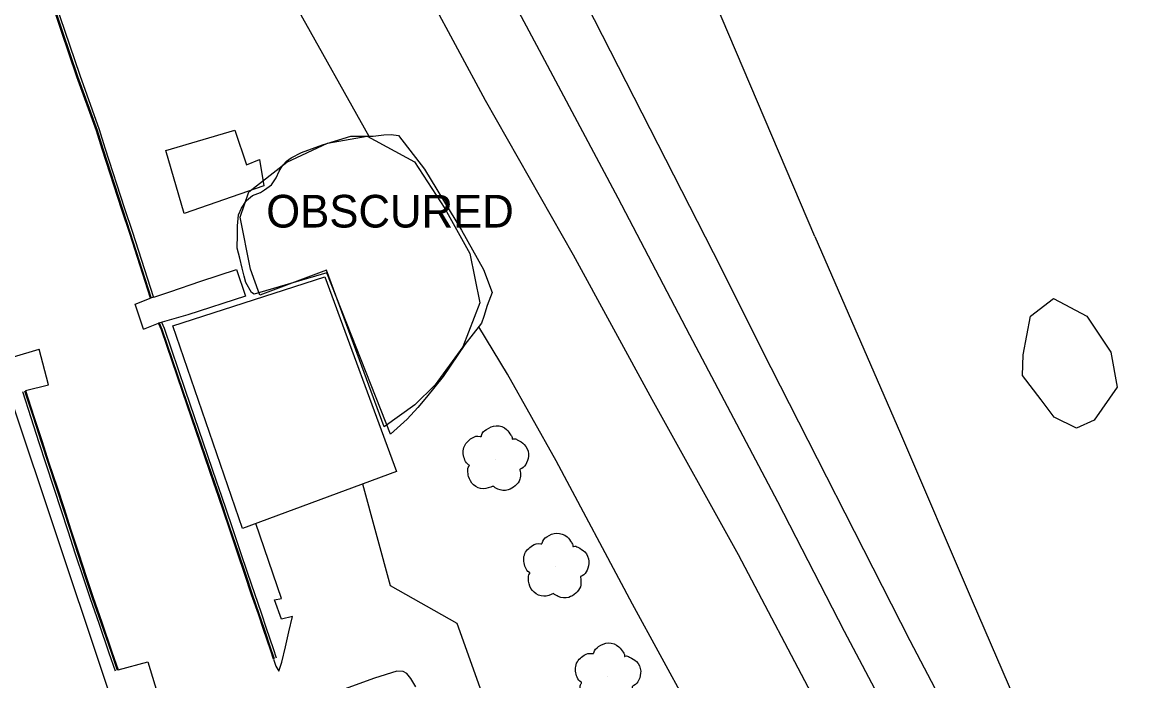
# Model space of a CAD drawing. Extents: x 368532 to 392481, y 10654822 to 10676899.
# Drawn here: x 378057 to 378226.5, y 10661882.8 to 10661983.6 of the extents above; entities that cross this region are included whole.
import ezdxf

# ---------------------------------------------------------------- set-up
doc = ezdxf.new("R2010")
doc.units = 0
for name, color, linetype in [('p_dtm obscured area', 7, 'Continuous'), ('p_dtm sidewalk', 7, 'Continuous'), ('p_railroad rr control', 7, 'Continuous'), ('p_road dirt road', 7, 'Continuous'), ('p_road general road feature', 7, 'Continuous'), ('p_structure building', 7, 'Continuous'), ('p_structure fence', 7, 'Continuous'), ('p_structure unidentified', 7, 'Continuous'), ('p_veg tree', 7, 'Continuous'), ('p_veg woods', 7, 'Continuous')]:
    doc.layers.add(name, color=color, linetype=linetype)

msp = doc.modelspace()

# ---------------------------------------------------------------- linework, layer by layer
at = {"layer": 'p_dtm obscured area'}
msp.add_lwpolyline([(378114.59, 10661966.24), (378118.55, 10661961.12), (378124.24, 10661951.77), (378127.62, 10661945.75), (378128.94, 10661942.23), (378128.19, 10661940.25), (378127.65, 10661938.54), (378127.31, 10661937.5), (378124.77, 10661934.26), (378121.42, 10661929.34), (378118.88, 10661926.19), (378117.55, 10661924.6), (378115.91, 10661922.8), (378113.39, 10661920.55), (378103.63, 10661945.25), (378092.52, 10661941.95), (378092.1, 10661942.23), (378091.24, 10661943.75), (378090.96, 10661944.71), (378090.67, 10661945.93), (378090.33, 10661947.46), (378089.92, 10661949.01), (378089.93, 10661951.08), (378089.95, 10661952.43), (378090.12, 10661954.09), (378090.57, 10661955.11), (378091.31, 10661956.29), (378092.24, 10661957.06), (378093.45, 10661957.54), (378094.09, 10661957.93), (378095.17, 10661958.73), (378095.85, 10661959.8), (378096.34, 10661960.78), (378096.87, 10661961.71), (378097.43, 10661962.34), (378098.16, 10661962.84), (378099.77, 10661963.66), (378102.97, 10661964.81), (378107.28, 10661966.14), (378109.34, 10661966.17), (378110.74, 10661966.15), (378112.36, 10661966.37), (378113.49, 10661966.43)], close=True, dxfattribs=at)
at = {"layer": 'p_dtm sidewalk'}
for p, q in [((378084.34, 10661943.94), (378089.82, 10661945.73)), ((378089.82, 10661945.73), (378091.17, 10661941.68)), ((378079.6, 10661942.34), (378084.34, 10661943.94)), ((378077.16, 10661941.52), (378079.6, 10661942.34)), ((378076.78, 10661941.4), (378076.64, 10661941.34)), ((378077.11, 10661941.5), (378076.78, 10661941.4)), ((378077.16, 10661941.52), (378077.11, 10661941.5)), ((378091.17, 10661941.68), (378082.34, 10661938.81)), ((378082.34, 10661938.81), (378078.41, 10661937.7)), ((378078.07, 10661937.6), (378077.87, 10661937.53)), ((378078.41, 10661937.7), (378078.07, 10661937.6))]:
    msp.add_line(p, q, dxfattribs=at)
at = {"layer": 'p_railroad rr control'}
for points in [[(378178.34, 10661950.78), (378160.75, 10661992.11), (378138.23, 10662044.44), (378120.54, 10662085.17), (378104.72, 10662121.83)], [(378080.77, 10662109.69), (378098.07, 10662075.3), (378119.19, 10662033.81), (378140.9, 10661991.17), (378162.75, 10661948.37), (378170.23, 10661933.48)], [(378178.34, 10661950.78), (378191.43, 10661920.61), (378202.41, 10661895), (378214.53, 10661866.9), (378227.06, 10661838.09), (378241.7, 10661804.03), (378250.06, 10661784.3), (378261.04, 10661759.22), (378271.72, 10661733.43)], [(378396.77, 10661445.07), (378380.11, 10661483.72), (378366.42, 10661516.07), (378352.16, 10661548.63), (378341.38, 10661573.39), (378329.69, 10661600.35), (378327.66, 10661605.36), (378310.38, 10661645.28), (378297.51, 10661675.14), (378281.09, 10661712.37), (378271.72, 10661733.43), (378251.42, 10661775.47), (378234.51, 10661809.47), (378214.12, 10661848.42), (378192.9, 10661888.86), (378170.23, 10661933.48)]]:
    msp.add_lwpolyline(points, dxfattribs=at)
at = {"layer": 'p_road dirt road'}
for p, q in [((378136.19, 10661979.26), (378122.94, 10662004.04)), ((378117.29, 10661991.3), (378127.88, 10661971.69)), ((378148.23, 10661956.66), (378136.19, 10661979.26)), ((378127.88, 10661971.69), (378141.32, 10661947.97)), ((378159.2, 10661935.7), (378148.23, 10661956.66)), ((378141.32, 10661947.97), (378153.38, 10661925.89)), ((378172.65, 10661910.14), (378159.2, 10661935.7)), ((378153.38, 10661925.89), (378166.57, 10661902.11)), ((378182.86, 10661890.3), (378172.65, 10661910.14)), ((378166.57, 10661902.11), (378178.99, 10661878.59)), ((378193.35, 10661870.57), (378182.86, 10661890.3))]:
    msp.add_line(p, q, dxfattribs=at)
at = {"layer": 'p_road general road feature'}
for p, q in [((378063.04, 10661982.18), (378059.62, 10661992.38)), ((378063.18, 10661982.23), (378059.76, 10661992.43)), ((378063.51, 10661982.34), (378060.09, 10661992.54)), ((378065.38, 10661975.27), (378063.04, 10661982.18)), ((378065.52, 10661975.32), (378063.18, 10661982.23)), ((378065.85, 10661975.44), (378063.51, 10661982.34)), ((378068.38, 10661966.97), (378065.38, 10661975.27)), ((378068.52, 10661967.02), (378065.52, 10661975.32)), ((378068.85, 10661967.13), (378065.85, 10661975.44)), ((378069.24, 10661964.19), (378068.38, 10661966.97)), ((378069.38, 10661964.24), (378068.52, 10661967.02)), ((378069.72, 10661964.34), (378068.85, 10661967.13)), ((378072.24, 10661954.86), (378069.24, 10661964.19)), ((378072.38, 10661954.91), (378069.38, 10661964.24)), ((378072.71, 10661955.02), (378069.72, 10661964.34)), ((378073.46, 10661951.25), (378072.24, 10661954.86)), ((378073.6, 10661951.3), (378072.38, 10661954.91)), ((378073.93, 10661951.41), (378072.71, 10661955.02)), ((378076.64, 10661941.34), (378073.46, 10661951.25)), ((378076.76, 10661941.45), (378073.6, 10661951.3)), ((378077.09, 10661941.56), (378073.93, 10661951.41)), ((378074.28, 10661940.43), (378076.49, 10661941.29)), ((378075.59, 10661936.6), (378074.28, 10661940.43)), ((378076.49, 10661941.29), (378076.64, 10661941.34)), ((378075.59, 10661936.6), (378077.87, 10661937.53)), ((378078.3, 10661936.51), (378077.87, 10661937.53)), ((378078.44, 10661936.56), (378078.03, 10661937.54)), ((378078.77, 10661936.69), (378078.37, 10661937.63)), ((378081.52, 10661927.05), (378078.3, 10661936.51)), ((378081.66, 10661927.1), (378078.44, 10661936.56)), ((378081.99, 10661927.21), (378078.77, 10661936.69)), ((378055.69, 10661932.36), (378059.6, 10661933.53)), ((378061.01, 10661928.07), (378059.6, 10661933.53)), ((378057.03, 10661927.04), (378058.32, 10661923.06)), ((378057.37, 10661927.15), (378058.66, 10661923.17)), ((378057.51, 10661927.19), (378061.01, 10661928.07)), ((378057.51, 10661927.19), (378058.8, 10661923.22)), ((378086.34, 10661913.04), (378081.52, 10661927.05)), ((378086.48, 10661913.09), (378081.66, 10661927.1)), ((378086.81, 10661913.2), (378081.99, 10661927.21)), ((378058.32, 10661923.06), (378059.57, 10661919.25)), ((378058.66, 10661923.17), (378059.91, 10661919.35)), ((378058.8, 10661923.22), (378060.05, 10661919.4)), ((378059.57, 10661919.25), (378060.62, 10661915.98)), ((378059.91, 10661919.35), (378060.96, 10661916.09)), ((378060.05, 10661919.4), (378061.1, 10661916.14)), ((378060.62, 10661915.98), (378061.85, 10661912.26)), ((378060.96, 10661916.09), (378062.19, 10661912.37)), ((378061.1, 10661916.14), (378062.33, 10661912.42)), ((378087.52, 10661911.12), (378086.81, 10661913.2)), ((378061.85, 10661912.26), (378062.92, 10661908.97)), ((378062.19, 10661912.37), (378063.26, 10661909.07)), ((378062.33, 10661912.42), (378063.4, 10661909.12)), ((378087.05, 10661910.96), (378086.34, 10661913.04)), ((378087.19, 10661911.01), (378086.48, 10661913.09)), ((378109.07, 10661912.9), (378113.32, 10661897.36)), ((378088.66, 10661906.19), (378087.05, 10661910.96)), ((378088.8, 10661906.24), (378087.19, 10661911.01)), ((378089.13, 10661906.35), (378087.52, 10661911.12)), ((378062.92, 10661908.97), (378063.98, 10661905.73)), ((378063.26, 10661909.07), (378064.32, 10661905.83)), ((378063.4, 10661909.12), (378064.46, 10661905.88)), ((378090.43, 10661902.51), (378089.13, 10661906.35)), ((378096.68, 10661895.36), (378092.75, 10661906.83)), ((378063.98, 10661905.73), (378065.12, 10661902.19)), ((378064.32, 10661905.83), (378065.46, 10661902.29)), ((378064.46, 10661905.88), (378065.6, 10661902.34)), ((378089.96, 10661902.35), (378088.66, 10661906.19)), ((378090.1, 10661902.4), (378088.8, 10661906.24)), ((378065.12, 10661902.19), (378066.37, 10661898.4)), ((378065.46, 10661902.29), (378066.7, 10661898.51)), ((378065.6, 10661902.34), (378066.84, 10661898.56)), ((378091.07, 10661899.02), (378089.96, 10661902.35)), ((378091.21, 10661899.07), (378090.1, 10661902.4)), ((378091.54, 10661899.18), (378090.43, 10661902.51)), ((378066.37, 10661898.4), (378067.39, 10661895.34)), ((378066.7, 10661898.51), (378067.72, 10661895.45)), ((378066.84, 10661898.56), (378067.86, 10661895.5)), ((378092.12, 10661895.93), (378091.07, 10661899.02)), ((378092.26, 10661895.98), (378091.21, 10661899.07)), ((378092.59, 10661896.09), (378091.54, 10661899.18)), ((378113.32, 10661897.36), (378123.51, 10661891.58)), ((378067.39, 10661895.34), (378068.72, 10661891.56)), ((378067.72, 10661895.45), (378069.05, 10661891.67)), ((378067.86, 10661895.5), (378069.19, 10661891.72)), ((378093.15, 10661892.96), (378092.12, 10661895.93)), ((378093.29, 10661893.01), (378092.26, 10661895.98)), ((378093.62, 10661893.12), (378092.59, 10661896.09)), ((378095.62, 10661895.15), (378096.68, 10661895.36)), ((378096.7, 10661892.18), (378095.62, 10661895.15)), ((378093.93, 10661890.62), (378093.15, 10661892.96)), ((378094.07, 10661890.67), (378093.29, 10661893.01)), ((378094.4, 10661890.78), (378093.62, 10661893.12)), ((378068.72, 10661891.56), (378070.27, 10661887.05)), ((378069.05, 10661891.67), (378070.6, 10661887.16)), ((378069.19, 10661891.72), (378070.74, 10661887.21)), ((378098.37, 10661892.62), (378096.7, 10661892.18)), ((378097.79, 10661890.26), (378098.37, 10661892.62)), ((378123.51, 10661891.58), (378127.28, 10661881)), ((378094.99, 10661887.5), (378093.93, 10661890.62)), ((378095.13, 10661887.55), (378094.07, 10661890.67)), ((378095.46, 10661887.66), (378094.4, 10661890.78)), ((378097.29, 10661887.94), (378097.79, 10661890.26)), ((378096.74, 10661885.61), (378097.29, 10661887.94)), ((378070.27, 10661887.05), (378071.23, 10661884.27)), ((378070.6, 10661887.16), (378071.56, 10661884.38)), ((378070.74, 10661887.21), (378071.7, 10661884.43)), ((378095.47, 10661886.08), (378094.99, 10661887.5)), ((378095.61, 10661886.13), (378095.13, 10661887.55)), ((378095.94, 10661886.24), (378095.46, 10661887.66)), ((378095.47, 10661886.08), (378095.81, 10661885.01)), ((378071.7, 10661884.43), (378076.25, 10661885.65)), ((378076.25, 10661885.65), (378078, 10661879.78)), ((378095.81, 10661885.01), (378096.26, 10661884.22)), ((378096.26, 10661884.22), (378096.74, 10661885.61)), ((378110.91, 10661883.18), (378106.26, 10661881.5)), ((378114.33, 10661884.25), (378110.91, 10661883.18)), ((378115.29, 10661884.18), (378114.33, 10661884.25)), ((378115.86, 10661883.88), (378115.29, 10661884.18)), ((378116.48, 10661883.11), (378115.86, 10661883.88)), ((378117.24, 10661881.82), (378116.48, 10661883.11))]:
    msp.add_line(p, q, dxfattribs=at)
at = {"layer": 'p_structure building'}
for points in [[(378052.62, 10661727.31), (377986.38, 10661926.41), (377988.45, 10661927.06), (377985.51, 10661936.49), (377997.79, 10661940.21), (377982.95, 10661985.03), (377975.89, 10661982.54), (377969.14, 10662002.58), (377976.38, 10662004.94), (377960.9, 10662050.64), (377994.45, 10662061.35), (377999.14, 10662046.19), (378010.84, 10662050.18), (378016.98, 10662031.86), (378014.16, 10662030.76), (378016.86, 10662022.62), (378020.3, 10662023.97), (378025.36, 10662010.1), (378021.32, 10662008.46), (378042.6, 10661944.55), (378048.38, 10661946.39), (378110.47, 10661760.67), (378108.49, 10661759.98), (378112.85, 10661746.99)], [(378103.31, 10661944.61), (378114.28, 10661914.83), (378090.73, 10661906.08), (378080.06, 10661937.11)]]:
    msp.add_lwpolyline(points, close=True, dxfattribs=at)
at = {"layer": 'p_structure fence'}
for p, q in [((378099.18, 10661985.55), (378110.03, 10661966.16)), ((378131.27, 10661929.71), (378126.87, 10661936.94)), ((378138.73, 10661916.43), (378131.27, 10661929.71)), ((378150.43, 10661894.47), (378138.73, 10661916.43)), ((378158.86, 10661878.99), (378150.43, 10661894.47))]:
    msp.add_line(p, q, dxfattribs=at)
at = {"layer": 'p_structure unidentified'}
for p, q in [((378079, 10661963.99), (378089.56, 10661967.1)), ((378089.56, 10661967.1), (378091.34, 10661961.78)), ((378081.81, 10661954.32), (378079, 10661963.99)), ((378091.34, 10661961.78), (378093.31, 10661962.59)), ((378093.31, 10661962.59), (378093.96, 10661958.54)), ((378093.96, 10661958.54), (378081.81, 10661954.32))]:
    msp.add_line(p, q, dxfattribs=at)
at = {"layer": 'p_veg tree'}
for p, q in [((378129.44, 10661916.72), (378129.44, 10661916.72)), ((378138.7, 10661900.27), (378138.7, 10661900.27)), ((378146.62, 10661883.46), (378146.62, 10661883.46))]:
    msp.add_line(p, q, dxfattribs=at)
for points in [[(378129.08, 10661912.57), (378127.57, 10661912.16), (378126.08, 10661912.76), (378125.33, 10661914.06), (378125.21, 10661914.91), (378125.38, 10661915.59), (378125.45, 10661915.72), (378125.36, 10661915.8), (378124.77, 10661916.55), (378124.59, 10661918.47), (378125.84, 10661919.93), (378127.11, 10661920.19), (378127.26, 10661920.18), (378127.3, 10661920.3), (378128.04, 10661921.26), (378129.56, 10661921.81), (378131.14, 10661921.24), (378131.81, 10661920.38), (378132.01, 10661919.87), (378132.02, 10661919.76), (378132.13, 10661919.79), (378132.78, 10661919.66), (378133.85, 10661918.95), (378134.48, 10661917.51), (378134.2, 10661916.14), (378133.45, 10661915.29), (378133.21, 10661915.16), (378133.18, 10661915.1), (378133.19, 10661915.04), (378133.25, 10661914.59), (378133.17, 10661913.62), (378132.47, 10661912.63), (378131.38, 10661911.99), (378129.79, 10661912.12), (378129.05, 10661912.57)], [(378138.34, 10661896.12), (378136.83, 10661895.71), (378135.34, 10661896.31), (378134.59, 10661897.61), (378134.47, 10661898.46), (378134.64, 10661899.14), (378134.71, 10661899.27), (378134.62, 10661899.35), (378134.03, 10661900.1), (378133.86, 10661902.02), (378135.1, 10661903.48), (378136.37, 10661903.74), (378136.52, 10661903.73), (378136.56, 10661903.85), (378137.31, 10661904.81), (378138.82, 10661905.36), (378140.4, 10661904.79), (378141.07, 10661903.93), (378141.27, 10661903.42), (378141.28, 10661903.31), (378141.39, 10661903.34), (378142.04, 10661903.21), (378143.11, 10661902.5), (378143.74, 10661901.06), (378143.46, 10661899.69), (378142.71, 10661898.84), (378142.47, 10661898.71), (378142.44, 10661898.65), (378142.45, 10661898.59), (378142.51, 10661898.14), (378142.43, 10661897.17), (378141.73, 10661896.18), (378140.64, 10661895.54), (378139.05, 10661895.67), (378138.31, 10661896.12)], [(378146.25, 10661879.31), (378144.75, 10661878.91), (378143.25, 10661879.5), (378142.5, 10661880.81), (378142.38, 10661881.65), (378142.55, 10661882.33), (378142.62, 10661882.47), (378142.54, 10661882.54), (378141.94, 10661883.29), (378141.77, 10661885.21), (378143.01, 10661886.67), (378144.28, 10661886.93), (378144.43, 10661886.93), (378144.48, 10661887.04), (378145.22, 10661888), (378146.74, 10661888.55), (378148.31, 10661887.98), (378148.98, 10661887.12), (378149.19, 10661886.61), (378149.2, 10661886.5), (378149.3, 10661886.53), (378149.96, 10661886.4), (378151.02, 10661885.69), (378151.66, 10661884.25), (378151.37, 10661882.89), (378150.62, 10661882.03), (378150.39, 10661881.91), (378150.35, 10661881.85), (378150.36, 10661881.78), (378150.43, 10661881.33), (378150.35, 10661880.36), (378149.65, 10661879.37), (378148.56, 10661878.74), (378146.96, 10661878.87), (378146.23, 10661879.31)]]:
    msp.add_spline(points, degree=3, dxfattribs=at)
at = {"layer": 'p_veg woods'}
for points in [[(378093.36, 10661941.83), (378091.94, 10661945.78), (378090.34, 10661953.77), (378091.67, 10661957.65), (378097.52, 10661962.18), (378103.75, 10661965.09), (378109.82, 10661966.17), (378117.02, 10661962.24), (378121.68, 10661955.08), (378125.52, 10661948.21), (378127.05, 10661940.63), (378124.43, 10661933.91), (378120.22, 10661928.1), (378117.08, 10661925.01), (378112.41, 10661921.65)], [(378103.6, 10661945.62), (378093.36, 10661941.83)], [(378112.41, 10661921.65), (378103.6, 10661945.62)]]:
    msp.add_lwpolyline(points, dxfattribs=at)
msp.add_lwpolyline([(378210.1, 10661929.52), (378210.2, 10661932.68), (378211.31, 10661938.62), (378214.87, 10661941.3), (378219.94, 10661938.59), (378223.63, 10661933.08), (378224.59, 10661927.72), (378221.05, 10661922.68), (378218.38, 10661921.44), (378214.94, 10661923.12), (378212.96, 10661925.78)], close=True, dxfattribs=at)

# ---------------------------------------------------------------- texts
at = {"layer": 'p_dtm obscured area'}
msp.add_text(' OBSCURED', height=5, dxfattribs=at).set_placement((378092.49, 10661952.17))

doc.saveas('drawing.dxf')
